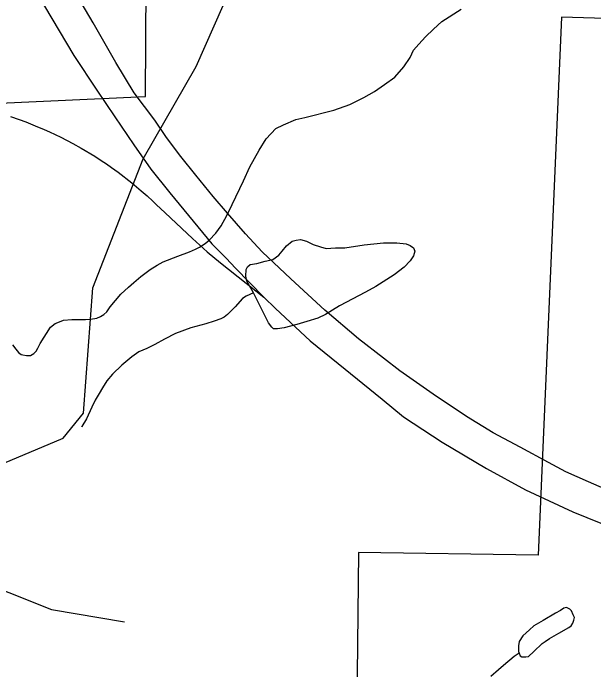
# Model space of a CAD drawing. Extents: x 2001466 to 2224147, y 644118 to 847247.
# Drawn here: x 2038412 to 2040507, y 705453 to 707823 of the extents above; entities that cross this region are included whole.
import ezdxf

# ---------------------------------------------------------------- set-up
doc = ezdxf.new("R2010")
doc.units = 0
for name, color, linetype in [('Exist Boundary Political City Limit New', 7, 'Continuous'), ('Exist Hydrographic Misc Water Feature', 7, 'Continuous'), ('Exist Road Non-System Type 51', 7, 'Continuous'), ('Map Preparation Boundary City Limit Buffer Line', 7, 'Continuous'), ('Prop Road Primary Interstate Projected', 7, 'Continuous')]:
    doc.layers.add(name, color=color, linetype=linetype)

msp = doc.modelspace()

# ---------------------------------------------------------------- linework, layer by layer
at = {"layer": 'Exist Boundary Political City Limit New'}
for points in [[(2037573.2, 707461.2), (2038889.5, 707522.2), (2038898.1, 708933.9)], [(2043934.8, 705530.3), (2042854.6, 705676.9), (2042293.6, 705655.7), (2042290.5, 706429.2), (2042110.4, 706421.9), (2042064.5, 707821.9), (2041600.4, 707780.7), (2041539, 707778.2), (2041496.5, 707774.3), (2041261.5, 707781.4), (2040390.1, 707808.3), (2040389, 707780.8), (2040306.1, 705866.7), (2039658.2, 705875.8), (2039650.2, 705214.6)]]:
    msp.add_lwpolyline(points, dxfattribs=at)
at = {"layer": 'Exist Hydrographic Misc Water Feature'}
for points in [[(2038690.3, 706718.2), (2038698.6, 706831.1), (2038880.6, 707296.6), (2039071.5, 707630.7), (2039271.7, 708082.6), (2039412.8, 708296.3), (2039453.6, 708413.6), (2039619.6, 708715.3), (2039735.7, 709031.2), (2040228.5, 709776.7)], [(2039278.9, 706813.3), (2039254.9, 706855.2), (2039250.8, 706873.2), (2039252.8, 706897.2), (2039256.7, 706907.2), (2039266.8, 706915.2), (2039290.7, 706919.2), (2039320.7, 706927.3), (2039348.6, 706933.4), (2039370.7, 706949.4), (2039382.6, 706963.4), (2039398.6, 706983.4), (2039418.5, 706999.5), (2039432.4, 707003.5), (2039448.4, 707005.5), (2039470.6, 706999.5), (2039494.6, 706987.6), (2039520.4, 706979.7), (2039540.7, 706973.8), (2039574.5, 706975.8), (2039608.6, 706975.9), (2039678.5, 706986), (2039748.4, 706994.1), (2039796.4, 706994.2), (2039830.4, 706990.3), (2039844.6, 706984.3), (2039856.5, 706976.3), (2039860.6, 706964.3), (2039856.7, 706946.3), (2039844.6, 706928.3), (2039822.7, 706906.2), (2039786.8, 706878.2), (2039720.7, 706836.1), (2039682.8, 706816), (2039588.9, 706765.9), (2039539.1, 706735.7), (2039511, 706721.7), (2039471.2, 706709.6), (2039435.1, 706699.5), (2039389.2, 706687.5), (2039365.2, 706683.4), (2039351, 706683.4), (2039345.1, 706689.4), (2039333.2, 706705.3), (2039278.9, 706813.3)], [(2039278.9, 706813.3), (2039252.8, 706801.3), (2039239.1, 706793.2), (2039213, 706763.1), (2039184.9, 706735.1), (2039173, 706725), (2039161.2, 706719), (2039137.2, 706711), (2039107, 706700.9), (2039053.1, 706686.8), (2038997.3, 706666.7), (2038957.3, 706646.6), (2038923.3, 706626.6), (2038893.4, 706612.6), (2038865.3, 706600.5), (2038839.4, 706582.5), (2038803.5, 706552.4), (2038769.5, 706520.3), (2038749.6, 706496.3), (2038733.6, 706470.3), (2038721.5, 706450.3), (2038707.8, 706426.2), (2038695.7, 706400.2), (2038675.8, 706358.1), (2038659.7, 706331.1), (2038658, 706328.1)], [(2037850.7, 705929.7), (2038216.7, 706086.3), (2038308.5, 706169.7), (2038591.5, 706288.7), (2038665.5, 706378.9), (2038690.3, 706718.2)], [(2040237.1, 705513.3), (2040241.2, 705503.3), (2040247.1, 705499.3), (2040261.3, 705499.3), (2040271.1, 705501.3), (2040291, 705519.4), (2040321.1, 705547.4), (2040331, 705555.5), (2040347, 705565.5), (2040381, 705585.5), (2040416.9, 705605.5), (2040424.9, 705611.6), (2040431, 705621.6), (2040434.7, 705631.6), (2040436.8, 705641.6), (2040432.9, 705651.6), (2040426.7, 705665.6), (2040420.8, 705671.6), (2040408.9, 705677.6), (2040398.8, 705675.5), (2040386.7, 705667.5), (2040368.9, 705657.5), (2040324.8, 705631.4), (2040291, 705611.3), (2040275, 705597.3), (2040251, 705575.2), (2040237.1, 705555.3), (2040235, 705539.3), (2040235, 705519.3), (2040237.1, 705513.3)], [(2040237.1, 705513.3), (2040219.2, 705501.3), (2040181.3, 705469.1), (2040163.2, 705453.1), (2040135.4, 705429)]]:
    msp.add_lwpolyline(points, dxfattribs=at)
at = {"layer": 'Exist Road Non-System Type 51'}
for points in [[(2038690.3, 706718.2), (2038690.9, 706718.3), (2038713, 706721.8), (2038727.1, 706727.5), (2038739.2, 706735.3), (2038749.4, 706745.1), (2038761.8, 706762.8), (2038800.7, 706808), (2038827.3, 706833.5), (2038847.6, 706851.1), (2038872.1, 706872.6), (2038906.6, 706897.9), (2038930.9, 706913.4), (2038953.1, 706924.9), (2039005.6, 706945.9), (2039047.9, 706961), (2039070.1, 706970.5), (2039084.2, 706978.3), (2039104.5, 706991.8), (2039118.7, 707003.5), (2039143.3, 707029.1), (2039161.8, 707054.7), (2039182.5, 707092.3), (2039201.4, 707131.9), (2039243.1, 707217), (2039266.1, 707268.6), (2039299.4, 707327.9), (2039324.2, 707369.4), (2039359, 707406.7), (2039387.2, 707420.1), (2039431.6, 707439.2), (2039463.8, 707446.5), (2039568.3, 707472.4), (2039626.7, 707493.2), (2039677.2, 707518.2), (2039715.7, 707539.4), (2039752.2, 707564.7), (2039788.8, 707591.9), (2039821.5, 707629.2), (2039844.2, 707662.8), (2039856.7, 707688.5), (2039875.2, 707710.2), (2039899.7, 707737.7), (2039928.3, 707765.1), (2039958.9, 707792.4), (2040027.8, 707837)], [(2038409, 706626), (2038420.7, 706609.8), (2038430.4, 706597.6), (2038440.3, 706591.4), (2038446.3, 706589.2), (2038460.2, 706587), (2038474.2, 706586.7), (2038486.4, 706594.4), (2038494.5, 706602.3), (2038500.8, 706614.1), (2038509.1, 706630), (2038546.3, 706689.2), (2038562.6, 706702.9), (2038578.7, 706708.6), (2038592.8, 706714.3), (2038622.9, 706717.6), (2038636.9, 706717.4), (2038648.9, 706717.1), (2038672.9, 706716.6), (2038690.3, 706718.2)], [(2037856.7, 705896.1), (2037969, 705872.7), (2038119.9, 705808.4), (2038273.9, 705776.3), (2038395.8, 705731.4), (2038549.8, 705670.4), (2038813, 705625.5)]]:
    msp.add_lwpolyline(points, dxfattribs=at)
at = {"layer": 'Map Preparation Boundary City Limit Buffer Line'}
for points in [[(2037573.2, 707461.2), (2038889.5, 707522.2), (2038898.1, 708933.9)], [(2043934.8, 705530.3), (2042854.6, 705676.9), (2042293.6, 705655.7), (2042290.5, 706429.2), (2042110.4, 706421.9), (2042064.5, 707821.9), (2041600.4, 707780.7), (2041539, 707778.2), (2041496.5, 707774.3), (2041261.5, 707781.4), (2040390.1, 707808.3), (2040389, 707780.8), (2040306.1, 705866.7), (2039658.2, 705875.8), (2039650.2, 705214.6)]]:
    msp.add_lwpolyline(points, dxfattribs=at)
at = {"layer": 'Prop Road Primary Interstate Projected'}
for points in [[(2038848.7, 707535), (2038782.4, 707644.9), (2038699.9, 707787.2), (2038641.9, 707888.2), (2038604.4, 707960)], [(2038476.4, 707928.8), (2038524.8, 707848.1), (2038630.4, 707669.4), (2038713.2, 707544.6), (2038778.3, 707448.9), (2038846.7, 707347.6), (2038908.3, 707260.1), (2038976.8, 707173.9), (2039128.5, 706990.7), (2039180.1, 706938.2), (2039214, 706901.9), (2039316.6, 706798.1)], [(2040572.7, 706093.6), (2040487.8, 706131.2), (2040406, 706167.7), (2040343.6, 706201.1), (2040240.8, 706256.5), (2040144.3, 706308.7), (2040047.8, 706366.9), (2039927.2, 706447.2), (2039806.7, 706531.6), (2039748.4, 706577.8), (2039657.6, 706647.3), (2039536.9, 706750.3), (2039413.6, 706863.4), (2039310.5, 706961.4), (2039249.7, 707026.2), (2039185.2, 707101.1), (2039133.1, 707160.4), (2039070.3, 707237.5), (2039017, 707305.4), (2038965.2, 707373.3), (2038923.1, 707436.4), (2038848.7, 707535)], [(2038402.1, 707449.2), (2038433.8, 707438.7), (2038457.2, 707430.5), (2038465.8, 707426.8), (2038490.9, 707416.1), (2038523.8, 707402.3), (2038542.9, 707394.2), (2038583.9, 707374.5), (2038626.8, 707351.8), (2038657.6, 707335.4), (2038706.3, 707306), (2038729.4, 707291), (2038748, 707278.4), (2038766.2, 707265.6), (2038790.3, 707248.7), (2038840.2, 707210.3), (2038873.6, 707181.3), (2038894.9, 707163.3), (2038915.2, 707144.1), (2038929.4, 707130.4), (2038959, 707103.6), (2038980.9, 707082.3), (2039058.6, 707008.9), (2039111.5, 706961.6), (2039159.9, 706921.3), (2039316.6, 706798.1)], [(2039316.6, 706798.1), (2039357.9, 706757), (2039483.8, 706640.7), (2039585, 706558.7), (2039742.8, 706430.1), (2039819.9, 706366.3), (2039959.7, 706274.4), (2040119.6, 706179.4), (2040261.1, 706102), (2040431.1, 706022.9), (2040683.9, 705921.1), (2040858.7, 705858.1), (2041055.7, 705799.4)]]:
    msp.add_lwpolyline(points, dxfattribs=at)

doc.saveas('drawing.dxf')
